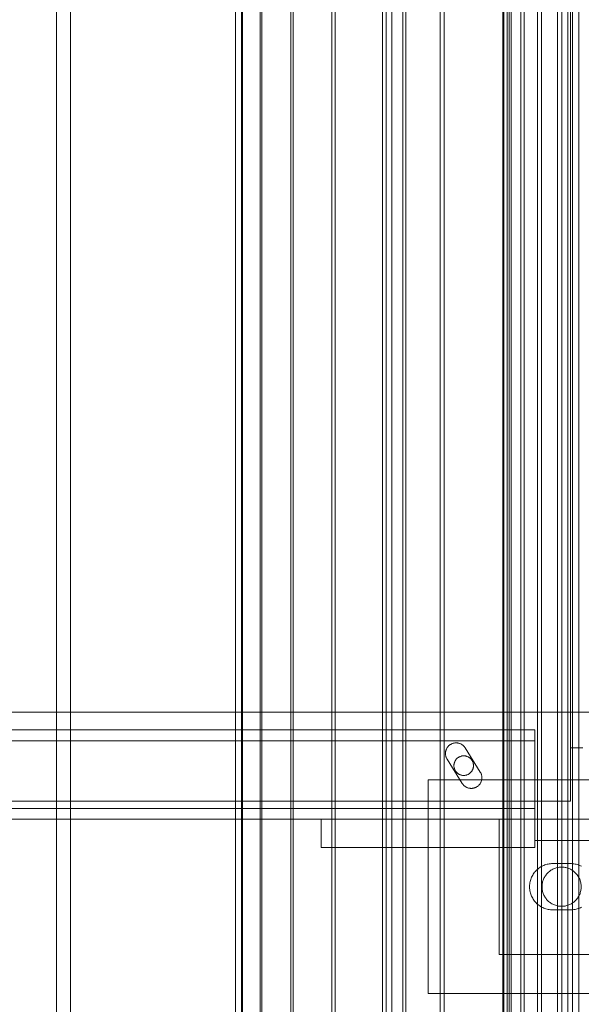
# Model space of a CAD drawing. Header units: millimetres. Extents: x -2233 to 65662, y -50530 to 6847.
# Tile 647 of 656: x 26545 to 26703, y -18262 to -17986. Entities that reach past the tile are written whole.
import ezdxf

# ---------------------------------------------------------------- set-up
doc = ezdxf.new("R2010")
doc.units = ezdxf.units.MM
doc.layers.add('superior_C03', color=7, linetype='Continuous', lineweight=0)
doc.layers.add('superior_C05', color=7, linetype='Continuous', lineweight=0)

msp = doc.modelspace()

# ---------------------------------------------------------------- linework, layer by layer
at = {"layer": 'superior_C03'}
for p, q in [((26555.673, -16504), (26555.673, -19496)), ((26559.602, -19496), (26559.602, -16504)), ((26649.843, -19496), (26649.843, -16504)), ((26653.018, -16504), (26653.018, -19496)), ((26653.771, -16504), (26653.771, -19496)), ((26681.148, -16505), (26681.148, -19495)), ((26681.34, -16505), (26681.34, -19495)), ((26682.8, -16505), (26682.8, -19495)), ((26683.359, -16505), (26683.359, -19495)), ((26686.137, -16505), (26686.137, -19495)), ((26687.007, -16505), (26687.007, -19495)), ((26690.83, -16505), (26690.83, -19495)), ((26691.927, -16505), (26691.927, -19495)), ((26696.422, -16505), (26696.422, -19495)), ((26697.637, -16505), (26697.637, -19495)), ((26702.363, -16505), (26702.363, -19495)), ((26606.002, -16750), (26606.002, -19250)), ((26607.682, -16750), (26607.682, -19250)), ((26607.935, -16750), (26607.935, -19250)), ((26612.91, -16750), (26612.91, -19250)), ((26613.405, -16750), (26613.405, -19250)), ((26621.484, -16750), (26621.484, -19250)), ((26622.203, -16750), (26622.203, -19250)), ((26633.076, -16750), (26633.076, -19250)), ((26633.991, -16750), (26633.991, -19250)), ((26647.24, -16750), (26647.24, -19250)), ((26648.315, -16750), (26648.315, -19250)), ((26663.431, -16750), (26663.431, -19250)), ((26664.626, -16750), (26664.626, -19250)), ((26681.028, -16750), (26681.028, -19250)), ((26682.296, -16750), (26682.296, -19250)), ((26699.353, -16750), (26699.353, -19250)), ((26700.647, -16750), (26700.647, -19250))]:
    msp.add_line(p, q, dxfattribs=at)
at = {"layer": 'superior_C05'}
for p, q in [((26700.067, -18205), (26700.067, -17755)), ((24250.067, -18180), (26750.067, -18180)), ((24310.067, -18185), (26690.067, -18185)), ((26690.067, -18210), (26690.067, -18185)), ((26690.067, -18185), (26690.067, -18188)), ((24310.067, -18188), (26690.067, -18188)), ((26666.677, -18188.891), (26666.543, -18188.957)), ((26666.814, -18188.831), (26666.677, -18188.891)), ((26666.954, -18188.779), (26666.814, -18188.831)), ((26667.097, -18188.733), (26666.954, -18188.779)), ((26667.241, -18188.694), (26667.097, -18188.733)), ((26667.388, -18188.663), (26667.241, -18188.694)), ((26667.535, -18188.639), (26667.388, -18188.663)), ((26667.684, -18188.622), (26667.535, -18188.639)), ((26667.833, -18188.613), (26667.684, -18188.622)), ((26667.983, -18188.611), (26667.833, -18188.613)), ((26668.132, -18188.617), (26667.983, -18188.611)), ((26668.281, -18188.63), (26668.132, -18188.617)), ((26668.429, -18188.651), (26668.281, -18188.63)), ((26668.576, -18188.679), (26668.429, -18188.651)), ((26668.722, -18188.714), (26668.576, -18188.679)), ((26668.865, -18188.757), (26668.722, -18188.714)), ((26669.006, -18188.806), (26668.865, -18188.757)), ((26669.145, -18188.863), (26669.006, -18188.806)), ((26669.28, -18188.926), (26669.145, -18188.863)), ((26690.067, -18188), (26690.067, -18207)), ((26690.067, -18205), (26690.067, -18188)), ((26664.945, -18191.496), (26664.943, -18191.646)), ((26664.943, -18191.646), (26664.948, -18191.795)), ((26664.954, -18191.347), (26664.945, -18191.496)), ((26664.971, -18191.198), (26664.954, -18191.347)), ((26664.995, -18191.051), (26664.971, -18191.198)), ((26665.027, -18190.904), (26664.995, -18191.051)), ((26665.066, -18190.76), (26665.027, -18190.904)), ((26665.112, -18190.618), (26665.066, -18190.76)), ((26665.165, -18190.478), (26665.112, -18190.618)), ((26665.225, -18190.341), (26665.165, -18190.478)), ((26665.292, -18190.207), (26665.225, -18190.341)), ((26665.365, -18190.076), (26665.292, -18190.207)), ((26665.445, -18189.95), (26665.365, -18190.076)), ((26665.53, -18189.827), (26665.445, -18189.95)), ((26665.622, -18189.709), (26665.53, -18189.827)), ((26665.72, -18189.596), (26665.622, -18189.709)), ((26665.823, -18189.488), (26665.72, -18189.596)), ((26665.932, -18189.385), (26665.823, -18189.488)), ((26666.045, -18189.287), (26665.932, -18189.385)), ((26666.163, -18189.196), (26666.045, -18189.287)), ((26666.286, -18189.11), (26666.163, -18189.196)), ((26666.413, -18189.031), (26666.286, -18189.11)), ((26666.543, -18188.957), (26666.413, -18189.031)), ((26669.412, -18188.996), (26669.28, -18188.926)), ((26669.541, -18189.072), (26669.412, -18188.996)), ((26669.666, -18189.155), (26669.541, -18189.072)), ((26669.786, -18189.244), (26669.666, -18189.155)), ((26669.902, -18189.339), (26669.786, -18189.244)), ((26670.012, -18189.44), (26669.902, -18189.339)), ((26670.118, -18189.545), (26670.012, -18189.44)), ((26670.218, -18189.656), (26670.118, -18189.545)), ((26670.313, -18189.772), (26670.218, -18189.656)), ((26670.402, -18189.893), (26670.313, -18189.772)), ((26670.484, -18190.017), (26670.402, -18189.893)), ((26670.484, -18190.017), (26674.734, -18196.795)), ((26700.207, -18190), (26700.083, -18190)), ((26700.456, -18190), (26700.207, -18190)), ((26700.827, -18190), (26700.456, -18190)), ((26701.321, -18190), (26700.827, -18190)), ((26701.936, -18190), (26701.321, -18190)), ((26702.671, -18190), (26701.936, -18190)), ((26703.524, -18190), (26702.671, -18190)), ((26664.948, -18191.795), (26664.961, -18191.944)), ((26664.961, -18191.944), (26664.981, -18192.092)), ((26664.981, -18192.092), (26665.009, -18192.239)), ((26665.009, -18192.239), (26665.044, -18192.385)), ((26665.044, -18192.385), (26665.086, -18192.528)), ((26665.086, -18192.528), (26665.135, -18192.67)), ((26665.135, -18192.67), (26665.192, -18192.808)), ((26665.192, -18192.808), (26665.255, -18192.944)), ((26665.255, -18192.944), (26665.325, -18193.076)), ((26665.401, -18193.205), (26665.325, -18193.076)), ((26669.651, -18199.983), (26665.401, -18193.205)), ((26667.403, -18194.321), (26667.372, -18194.455)), ((26667.44, -18194.189), (26667.403, -18194.321)), ((26667.483, -18194.059), (26667.44, -18194.189)), ((26667.533, -18193.932), (26667.483, -18194.059)), ((26667.59, -18193.807), (26667.533, -18193.932)), ((26667.652, -18193.685), (26667.59, -18193.807)), ((26667.721, -18193.566), (26667.652, -18193.685)), ((26667.795, -18193.451), (26667.721, -18193.566)), ((26667.875, -18193.34), (26667.795, -18193.451)), ((26667.961, -18193.232), (26667.875, -18193.34)), ((26668.052, -18193.13), (26667.961, -18193.232)), ((26668.147, -18193.031), (26668.052, -18193.13)), ((26668.248, -18192.938), (26668.147, -18193.031)), ((26668.353, -18192.85), (26668.248, -18192.938)), ((26668.462, -18192.767), (26668.353, -18192.85)), ((26668.575, -18192.69), (26668.462, -18192.767)), ((26668.692, -18192.618), (26668.575, -18192.69)), ((26668.813, -18192.553), (26668.692, -18192.618)), ((26668.936, -18192.493), (26668.813, -18192.553)), ((26669.063, -18192.44), (26668.936, -18192.493)), ((26669.192, -18192.393), (26669.063, -18192.44)), ((26669.323, -18192.353), (26669.192, -18192.393)), ((26669.456, -18192.319), (26669.323, -18192.353)), ((26669.59, -18192.292), (26669.456, -18192.319)), ((26669.726, -18192.271), (26669.59, -18192.292)), ((26669.862, -18192.258), (26669.726, -18192.271)), ((26669.999, -18192.251), (26669.862, -18192.258)), ((26670.136, -18192.251), (26669.999, -18192.251)), ((26670.273, -18192.258), (26670.136, -18192.251)), ((26670.409, -18192.271), (26670.273, -18192.258)), ((26670.545, -18192.292), (26670.409, -18192.271)), ((26670.679, -18192.319), (26670.545, -18192.292)), ((26670.812, -18192.353), (26670.679, -18192.319)), ((26670.943, -18192.393), (26670.812, -18192.353)), ((26671.072, -18192.44), (26670.943, -18192.393)), ((26671.199, -18192.493), (26671.072, -18192.44)), ((26671.322, -18192.553), (26671.199, -18192.493)), ((26671.442, -18192.618), (26671.322, -18192.553)), ((26671.559, -18192.69), (26671.442, -18192.618)), ((26671.673, -18192.767), (26671.559, -18192.69)), ((26671.782, -18192.85), (26671.673, -18192.767)), ((26671.887, -18192.938), (26671.782, -18192.85)), ((26671.988, -18193.031), (26671.887, -18192.938)), ((26672.083, -18193.13), (26671.988, -18193.031)), ((26672.174, -18193.232), (26672.083, -18193.13)), ((26672.26, -18193.34), (26672.174, -18193.232)), ((26672.34, -18193.451), (26672.26, -18193.34)), ((26672.414, -18193.566), (26672.34, -18193.451)), ((26672.483, -18193.685), (26672.414, -18193.566)), ((26672.545, -18193.807), (26672.483, -18193.685)), ((26672.602, -18193.932), (26672.545, -18193.807)), ((26672.652, -18194.059), (26672.602, -18193.932)), ((26672.695, -18194.189), (26672.652, -18194.059)), ((26672.732, -18194.321), (26672.695, -18194.189)), ((26672.763, -18194.455), (26672.732, -18194.321)), ((26667.321, -18194.863), (26667.317, -18195)), ((26667.317, -18195), (26667.321, -18195.137)), ((26667.331, -18194.726), (26667.321, -18194.863)), ((26667.321, -18195.137), (26667.331, -18195.274)), ((26667.348, -18194.59), (26667.331, -18194.726)), ((26667.331, -18195.274), (26667.348, -18195.41)), ((26667.372, -18194.455), (26667.348, -18194.59)), ((26667.348, -18195.41), (26667.372, -18195.545)), ((26667.372, -18195.545), (26667.403, -18195.679)), ((26667.403, -18195.679), (26667.44, -18195.811)), ((26667.44, -18195.811), (26667.483, -18195.941)), ((26667.483, -18195.941), (26667.533, -18196.068)), ((26667.533, -18196.068), (26667.59, -18196.193)), ((26667.59, -18196.193), (26667.652, -18196.315)), ((26667.652, -18196.315), (26667.721, -18196.434)), ((26667.721, -18196.434), (26667.795, -18196.549)), ((26667.795, -18196.549), (26667.875, -18196.66)), ((26667.875, -18196.66), (26667.961, -18196.768)), ((26667.961, -18196.768), (26668.052, -18196.87)), ((26668.052, -18196.87), (26668.147, -18196.969)), ((26668.147, -18196.969), (26668.248, -18197.062)), ((26668.248, -18197.062), (26668.353, -18197.15)), ((26668.353, -18197.15), (26668.462, -18197.233)), ((26671.673, -18197.233), (26671.782, -18197.15)), ((26671.782, -18197.15), (26671.887, -18197.062)), ((26671.887, -18197.062), (26671.988, -18196.969)), ((26671.988, -18196.969), (26672.083, -18196.87)), ((26672.083, -18196.87), (26672.174, -18196.768)), ((26672.174, -18196.768), (26672.26, -18196.66)), ((26672.26, -18196.66), (26672.34, -18196.549)), ((26672.34, -18196.549), (26672.414, -18196.434)), ((26672.414, -18196.434), (26672.483, -18196.315)), ((26672.483, -18196.315), (26672.545, -18196.193)), ((26672.545, -18196.193), (26672.602, -18196.068)), ((26672.602, -18196.068), (26672.652, -18195.941)), ((26672.652, -18195.941), (26672.695, -18195.811)), ((26672.695, -18195.811), (26672.732, -18195.679)), ((26672.732, -18195.679), (26672.763, -18195.545)), ((26672.787, -18194.59), (26672.763, -18194.455)), ((26672.763, -18195.545), (26672.787, -18195.41)), ((26672.804, -18194.726), (26672.787, -18194.59)), ((26672.787, -18195.41), (26672.804, -18195.274)), ((26672.814, -18194.863), (26672.804, -18194.726)), ((26672.804, -18195.274), (26672.814, -18195.137)), ((26672.817, -18195), (26672.814, -18194.863)), ((26672.817, -18195), (26672.814, -18195.137)), ((26674.734, -18196.795), (26674.806, -18196.915)), ((26674.872, -18197.039), (26674.806, -18196.915)), ((26674.932, -18197.165), (26674.872, -18197.039)), ((26674.986, -18197.295), (26674.932, -18197.165)), ((26660.067, -18259), (26660.067, -18199)), ((26660.067, -18199), (26840.067, -18199)), ((26668.462, -18197.233), (26668.575, -18197.31)), ((26668.575, -18197.31), (26668.692, -18197.382)), ((26668.692, -18197.382), (26668.813, -18197.447)), ((26668.813, -18197.447), (26668.936, -18197.507)), ((26668.936, -18197.507), (26669.063, -18197.56)), ((26669.063, -18197.56), (26669.192, -18197.607)), ((26669.192, -18197.607), (26669.323, -18197.647)), ((26669.323, -18197.647), (26669.456, -18197.681)), ((26669.456, -18197.681), (26669.59, -18197.708)), ((26669.59, -18197.708), (26669.726, -18197.729)), ((26669.726, -18197.729), (26669.862, -18197.742)), ((26669.862, -18197.742), (26669.999, -18197.749)), ((26669.999, -18197.749), (26670.136, -18197.749)), ((26670.136, -18197.749), (26670.273, -18197.742)), ((26670.273, -18197.742), (26670.409, -18197.729)), ((26670.409, -18197.729), (26670.545, -18197.708)), ((26670.545, -18197.708), (26670.679, -18197.681)), ((26670.679, -18197.681), (26670.812, -18197.647)), ((26670.812, -18197.647), (26670.943, -18197.607)), ((26670.943, -18197.607), (26671.072, -18197.56)), ((26671.072, -18197.56), (26671.199, -18197.507)), ((26671.199, -18197.507), (26671.322, -18197.447)), ((26671.322, -18197.447), (26671.442, -18197.382)), ((26671.442, -18197.382), (26671.559, -18197.31)), ((26671.559, -18197.31), (26671.673, -18197.233)), ((26674.676, -18200.072), (26674.756, -18199.947)), ((26674.756, -18199.947), (26674.83, -18199.818)), ((26674.83, -18199.818), (26674.898, -18199.685)), ((26674.898, -18199.685), (26674.959, -18199.549)), ((26674.959, -18199.549), (26675.013, -18199.411)), ((26675.034, -18197.426), (26674.986, -18197.295)), ((26675.013, -18199.411), (26675.06, -18199.269)), ((26675.076, -18197.56), (26675.034, -18197.426)), ((26675.06, -18199.269), (26675.1, -18199.126)), ((26675.111, -18197.695), (26675.076, -18197.56)), ((26675.1, -18199.126), (26675.133, -18198.981)), ((26675.14, -18197.832), (26675.111, -18197.695)), ((26675.133, -18198.981), (26675.159, -18198.834)), ((26675.163, -18197.97), (26675.14, -18197.832)), ((26675.159, -18198.834), (26675.178, -18198.686)), ((26675.179, -18198.109), (26675.163, -18197.97)), ((26675.178, -18198.686), (26675.189, -18198.538)), ((26675.189, -18198.249), (26675.179, -18198.109)), ((26675.192, -18198.389), (26675.189, -18198.249)), ((26675.189, -18198.538), (26675.192, -18198.389)), ((26669.651, -18199.983), (26669.733, -18200.107)), ((26669.733, -18200.107), (26669.821, -18200.227)), ((26669.821, -18200.227), (26669.915, -18200.342)), ((26669.915, -18200.342), (26670.015, -18200.453)), ((26670.015, -18200.453), (26670.12, -18200.558)), ((26670.12, -18200.558), (26670.23, -18200.658)), ((26670.23, -18200.658), (26670.345, -18200.753)), ((26670.345, -18200.753), (26670.465, -18200.842)), ((26670.465, -18200.842), (26670.589, -18200.924)), ((26670.589, -18200.924), (26670.717, -18201.001)), ((26670.717, -18201.001), (26670.848, -18201.071)), ((26670.848, -18201.071), (26670.983, -18201.134)), ((26670.983, -18201.134), (26671.121, -18201.191)), ((26671.121, -18201.191), (26671.261, -18201.241)), ((26671.261, -18201.241), (26671.404, -18201.283)), ((26671.404, -18201.283), (26671.548, -18201.319)), ((26671.548, -18201.319), (26671.694, -18201.347)), ((26671.694, -18201.347), (26671.842, -18201.368)), ((26671.842, -18201.368), (26671.99, -18201.382)), ((26671.99, -18201.382), (26672.139, -18201.388)), ((26672.139, -18201.388), (26672.288, -18201.387)), ((26672.288, -18201.387), (26672.437, -18201.379)), ((26672.437, -18201.379), (26672.585, -18201.363)), ((26672.585, -18201.363), (26672.732, -18201.34)), ((26672.732, -18201.34), (26672.878, -18201.31)), ((26672.878, -18201.31), (26673.022, -18201.272)), ((26673.022, -18201.272), (26673.164, -18201.227)), ((26673.164, -18201.227), (26673.303, -18201.176)), ((26673.303, -18201.176), (26673.44, -18201.117)), ((26673.44, -18201.117), (26673.574, -18201.052)), ((26673.574, -18201.052), (26673.705, -18200.98)), ((26673.705, -18200.98), (26673.831, -18200.902)), ((26673.831, -18200.902), (26673.954, -18200.817)), ((26673.954, -18200.817), (26674.072, -18200.727)), ((26674.072, -18200.727), (26674.186, -18200.631)), ((26674.186, -18200.631), (26674.295, -18200.529)), ((26674.295, -18200.529), (26674.398, -18200.422)), ((26674.398, -18200.422), (26674.497, -18200.31)), ((26674.497, -18200.31), (26674.589, -18200.193)), ((26674.589, -18200.193), (26674.676, -18200.072)), ((24300.067, -18205), (26700.067, -18205)), ((24310.067, -18205), (26690.067, -18205)), ((26100.817, -18205), (26700.067, -18205)), ((24310.067, -18207), (26690.067, -18207)), ((24310.067, -18210), (26690.067, -18210)), ((26630.067, -18218), (26630.067, -18210)), ((26630.067, -18210), (26690.067, -18210)), ((26630.067, -18210), (26660.067, -18210)), ((26660.067, -18218), (26660.067, -18210)), ((26680.067, -18248), (26680.067, -18210)), ((26680.067, -18210), (26820.067, -18210)), ((26690.067, -18218), (26690.067, -18210)), ((26690.067, -18216), (26690.067, -18210)), ((26690.067, -18210), (26750.067, -18210)), ((26690.067, -18216), (26750.067, -18216)), ((26630.067, -18218), (26690.067, -18218)), ((26630.067, -18218), (26660.067, -18218)), ((26690.194, -18224.699), (26689.986, -18224.947)), ((26690.414, -18224.461), (26690.194, -18224.699)), ((26690.646, -18224.235), (26690.414, -18224.461)), ((26690.889, -18224.021), (26690.646, -18224.235)), ((26691.143, -18223.819), (26690.889, -18224.021)), ((26691.406, -18223.629), (26691.143, -18223.819)), ((26691.678, -18223.454), (26691.406, -18223.629)), ((26691.959, -18223.292), (26691.678, -18223.454)), ((26692.247, -18223.144), (26691.959, -18223.292)), ((26692.543, -18223.01), (26692.247, -18223.144)), ((26692.844, -18222.892), (26692.543, -18223.01)), ((26693.152, -18222.789), (26692.844, -18222.892)), ((26693.464, -18222.701), (26693.152, -18222.789)), ((26693.78, -18222.629), (26693.464, -18222.701)), ((26694.099, -18222.573), (26693.78, -18222.629)), ((26694.138, -18224.7), (26693.928, -18224.876)), ((26694.42, -18222.532), (26694.099, -18222.573)), ((26694.357, -18224.534), (26694.138, -18224.7)), ((26694.583, -18224.38), (26694.357, -18224.534)), ((26694.743, -18222.508), (26694.42, -18222.532)), ((26694.817, -18224.237), (26694.583, -18224.38)), ((26695.067, -18222.5), (26694.743, -18222.508)), ((26695.058, -18224.106), (26694.817, -18224.237)), ((26695.305, -18223.987), (26695.058, -18224.106)), ((26695.067, -18222.5), (26700.067, -18222.5)), ((26695.558, -18223.88), (26695.305, -18223.987)), ((26695.816, -18223.786), (26695.558, -18223.88)), ((26696.078, -18223.706), (26695.816, -18223.786)), ((26696.344, -18223.638), (26696.078, -18223.706)), ((26696.612, -18223.584), (26696.344, -18223.638)), ((26696.884, -18223.543), (26696.612, -18223.584)), ((26697.156, -18223.515), (26696.884, -18223.543)), ((26697.43, -18223.502), (26697.156, -18223.515)), ((26697.705, -18223.502), (26697.43, -18223.502)), ((26697.979, -18223.515), (26697.705, -18223.502)), ((26698.251, -18223.543), (26697.979, -18223.515)), ((26698.523, -18223.584), (26698.251, -18223.543)), ((26698.791, -18223.638), (26698.523, -18223.584)), ((26699.057, -18223.706), (26698.791, -18223.638)), ((26699.319, -18223.786), (26699.057, -18223.706)), ((26699.577, -18223.88), (26699.319, -18223.786)), ((26699.83, -18223.987), (26699.577, -18223.88)), ((26700.077, -18224.106), (26699.83, -18223.987)), ((26700.067, -18222.5), (26700.386, -18222.508)), ((26700.317, -18224.237), (26700.077, -18224.106)), ((26700.551, -18224.38), (26700.317, -18224.237)), ((26700.705, -18222.531), (26700.386, -18222.508)), ((26700.778, -18224.534), (26700.551, -18224.38)), ((26701.021, -18222.57), (26700.705, -18222.531)), ((26700.997, -18224.7), (26700.778, -18224.534)), ((26701.207, -18224.876), (26700.997, -18224.7)), ((26701.336, -18222.625), (26701.021, -18222.57)), ((26701.647, -18222.695), (26701.336, -18222.625)), ((26701.954, -18222.78), (26701.647, -18222.695)), ((26702.257, -18222.88), (26701.954, -18222.78)), ((26702.555, -18222.995), (26702.257, -18222.88)), ((26702.847, -18223.124), (26702.555, -18222.995)), ((26703.132, -18223.268), (26702.847, -18223.124)), ((26688.73, -18227.554), (26688.666, -18227.871)), ((26688.81, -18227.24), (26688.73, -18227.554)), ((26688.906, -18226.93), (26688.81, -18227.24)), ((26689.017, -18226.625), (26688.906, -18226.93)), ((26689.143, -18226.327), (26689.017, -18226.625)), ((26689.283, -18226.035), (26689.143, -18226.327)), ((26689.438, -18225.75), (26689.283, -18226.035)), ((26689.607, -18225.473), (26689.438, -18225.75)), ((26689.79, -18225.206), (26689.607, -18225.473)), ((26689.986, -18224.947), (26689.79, -18225.206)), ((26692.312, -18227.379), (26692.238, -18227.643)), ((26692.399, -18227.119), (26692.312, -18227.379)), ((26692.499, -18226.864), (26692.399, -18227.119)), ((26692.612, -18226.614), (26692.499, -18226.864)), ((26692.737, -18226.37), (26692.612, -18226.614)), ((26692.874, -18226.132), (26692.737, -18226.37)), ((26693.023, -18225.902), (26692.874, -18226.132)), ((26693.183, -18225.679), (26693.023, -18225.902)), ((26693.354, -18225.465), (26693.183, -18225.679)), ((26693.536, -18225.259), (26693.354, -18225.465)), ((26693.727, -18225.063), (26693.536, -18225.259)), ((26693.928, -18224.876), (26693.727, -18225.063)), ((26701.408, -18225.063), (26701.207, -18224.876)), ((26701.599, -18225.259), (26701.408, -18225.063)), ((26701.781, -18225.465), (26701.599, -18225.259)), ((26701.952, -18225.679), (26701.781, -18225.465)), ((26702.112, -18225.902), (26701.952, -18225.679)), ((26702.261, -18226.132), (26702.112, -18225.902)), ((26702.398, -18226.37), (26702.261, -18226.132)), ((26702.523, -18226.614), (26702.398, -18226.37)), ((26702.636, -18226.864), (26702.523, -18226.614)), ((26702.736, -18227.119), (26702.636, -18226.864)), ((26702.823, -18227.379), (26702.736, -18227.119)), ((26702.897, -18227.643), (26702.823, -18227.379)), ((26688.586, -18228.514), (26688.57, -18228.838)), ((26688.57, -18228.838), (26688.57, -18229.162)), ((26688.57, -18229.162), (26688.586, -18229.486)), ((26688.618, -18228.192), (26688.586, -18228.514)), ((26688.586, -18229.486), (26688.618, -18229.808)), ((26688.666, -18227.871), (26688.618, -18228.192)), ((26688.618, -18229.808), (26688.666, -18230.129)), ((26688.666, -18230.129), (26688.73, -18230.446)), ((26692.074, -18228.726), (26692.067, -18229)), ((26692.067, -18229), (26692.074, -18229.274)), ((26692.095, -18228.452), (26692.074, -18228.726)), ((26692.074, -18229.274), (26692.095, -18229.548)), ((26692.129, -18228.18), (26692.095, -18228.452)), ((26692.095, -18229.548), (26692.129, -18229.82)), ((26692.177, -18227.91), (26692.129, -18228.18)), ((26692.129, -18229.82), (26692.177, -18230.09)), ((26692.238, -18227.643), (26692.177, -18227.91)), ((26692.177, -18230.09), (26692.238, -18230.357)), ((26702.958, -18227.91), (26702.897, -18227.643)), ((26702.897, -18230.357), (26702.958, -18230.09)), ((26703.006, -18228.18), (26702.958, -18227.91)), ((26702.958, -18230.09), (26703.006, -18229.82)), ((26703.04, -18228.452), (26703.006, -18228.18)), ((26703.006, -18229.82), (26703.04, -18229.548)), ((26703.061, -18228.726), (26703.04, -18228.452)), ((26703.04, -18229.548), (26703.061, -18229.274)), ((26703.067, -18229), (26703.061, -18228.726)), ((26703.067, -18229), (26703.061, -18229.274)), ((26688.73, -18230.446), (26688.81, -18230.76)), ((26688.81, -18230.76), (26688.906, -18231.07)), ((26688.906, -18231.07), (26689.017, -18231.375)), ((26689.017, -18231.375), (26689.143, -18231.673)), ((26689.143, -18231.673), (26689.283, -18231.965)), ((26689.283, -18231.965), (26689.438, -18232.25)), ((26689.438, -18232.25), (26689.607, -18232.527)), ((26689.607, -18232.527), (26689.79, -18232.794)), ((26689.79, -18232.794), (26689.986, -18233.053)), ((26689.986, -18233.053), (26690.194, -18233.301)), ((26692.238, -18230.357), (26692.312, -18230.621)), ((26692.312, -18230.621), (26692.399, -18230.881)), ((26692.399, -18230.881), (26692.499, -18231.136)), ((26692.499, -18231.136), (26692.612, -18231.386)), ((26692.612, -18231.386), (26692.737, -18231.63)), ((26692.737, -18231.63), (26692.874, -18231.868)), ((26692.874, -18231.868), (26693.023, -18232.098)), ((26693.023, -18232.098), (26693.183, -18232.321)), ((26693.183, -18232.321), (26693.354, -18232.535)), ((26693.354, -18232.535), (26693.536, -18232.741)), ((26693.536, -18232.741), (26693.727, -18232.937)), ((26693.727, -18232.937), (26693.928, -18233.124)), ((26701.207, -18233.124), (26701.408, -18232.937)), ((26701.408, -18232.937), (26701.599, -18232.741)), ((26701.599, -18232.741), (26701.781, -18232.535)), ((26701.781, -18232.535), (26701.952, -18232.321)), ((26701.952, -18232.321), (26702.112, -18232.098)), ((26702.112, -18232.098), (26702.261, -18231.868)), ((26702.261, -18231.868), (26702.398, -18231.63)), ((26702.398, -18231.63), (26702.523, -18231.386)), ((26702.523, -18231.386), (26702.636, -18231.136)), ((26702.636, -18231.136), (26702.736, -18230.881)), ((26702.736, -18230.881), (26702.823, -18230.621)), ((26702.823, -18230.621), (26702.897, -18230.357)), ((26690.194, -18233.301), (26690.414, -18233.539)), ((26690.414, -18233.539), (26690.646, -18233.765)), ((26690.646, -18233.765), (26690.889, -18233.979)), ((26690.889, -18233.979), (26691.143, -18234.181)), ((26691.143, -18234.181), (26691.406, -18234.371)), ((26691.406, -18234.371), (26691.678, -18234.546)), ((26691.678, -18234.546), (26691.959, -18234.708)), ((26691.959, -18234.708), (26692.247, -18234.856)), ((26692.247, -18234.856), (26692.543, -18234.99)), ((26692.543, -18234.99), (26692.844, -18235.108)), ((26692.844, -18235.108), (26693.152, -18235.211)), ((26693.152, -18235.211), (26693.464, -18235.299)), ((26693.464, -18235.299), (26693.78, -18235.371)), ((26693.78, -18235.371), (26694.099, -18235.427)), ((26693.928, -18233.124), (26694.138, -18233.3)), ((26694.099, -18235.427), (26694.42, -18235.468)), ((26694.138, -18233.3), (26694.357, -18233.466)), ((26694.357, -18233.466), (26694.583, -18233.62)), ((26694.42, -18235.468), (26694.743, -18235.492)), ((26694.583, -18233.62), (26694.817, -18233.763)), ((26695.067, -18235.5), (26694.743, -18235.492)), ((26694.817, -18233.763), (26695.058, -18233.894)), ((26695.058, -18233.894), (26695.305, -18234.013)), ((26700.067, -18235.5), (26695.067, -18235.5)), ((26695.305, -18234.013), (26695.558, -18234.12)), ((26695.558, -18234.12), (26695.816, -18234.214)), ((26695.816, -18234.214), (26696.078, -18234.294)), ((26696.078, -18234.294), (26696.344, -18234.362)), ((26696.344, -18234.362), (26696.612, -18234.416)), ((26696.612, -18234.416), (26696.884, -18234.457)), ((26696.884, -18234.457), (26697.156, -18234.485)), ((26697.156, -18234.485), (26697.43, -18234.498)), ((26697.43, -18234.498), (26697.705, -18234.498)), ((26697.705, -18234.498), (26697.979, -18234.485)), ((26697.979, -18234.485), (26698.251, -18234.457)), ((26698.251, -18234.457), (26698.523, -18234.416)), ((26698.523, -18234.416), (26698.791, -18234.362)), ((26698.791, -18234.362), (26699.057, -18234.294)), ((26699.057, -18234.294), (26699.319, -18234.214)), ((26699.319, -18234.214), (26699.577, -18234.12)), ((26699.577, -18234.12), (26699.83, -18234.013)), ((26699.83, -18234.013), (26700.077, -18233.894)), ((26700.067, -18235.5), (26700.386, -18235.492)), ((26700.077, -18233.894), (26700.317, -18233.763)), ((26700.317, -18233.763), (26700.551, -18233.62)), ((26700.386, -18235.492), (26700.705, -18235.469)), ((26700.551, -18233.62), (26700.778, -18233.466)), ((26700.705, -18235.469), (26701.021, -18235.43)), ((26700.778, -18233.466), (26700.997, -18233.3)), ((26700.997, -18233.3), (26701.207, -18233.124)), ((26701.021, -18235.43), (26701.336, -18235.375)), ((26701.336, -18235.375), (26701.647, -18235.305)), ((26701.647, -18235.305), (26701.954, -18235.22)), ((26701.954, -18235.22), (26702.257, -18235.12)), ((26702.257, -18235.12), (26702.555, -18235.005)), ((26702.555, -18235.005), (26702.847, -18234.876)), ((26702.847, -18234.876), (26703.132, -18234.732)), ((26680.067, -18248), (26820.067, -18248)), ((26660.067, -18259), (26840.067, -18259))]:
    msp.add_line(p, q, dxfattribs=at)

doc.saveas('drawing.dxf')
